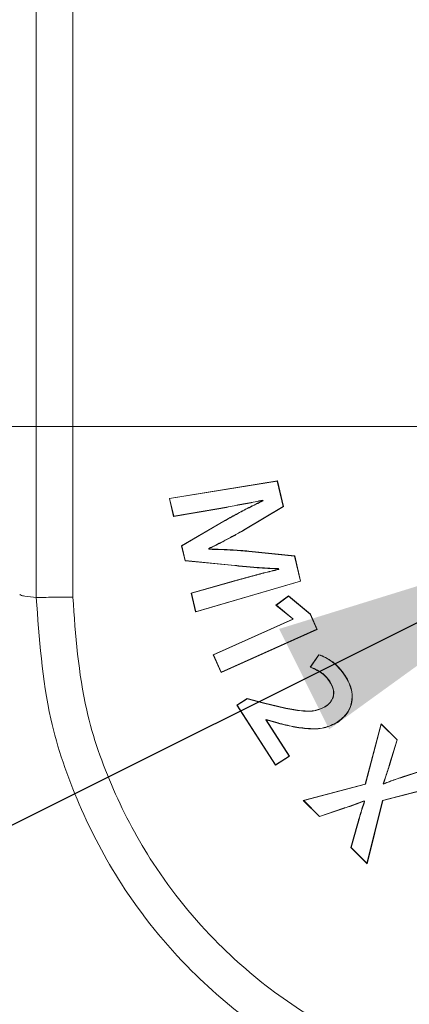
# Model space of a CAD drawing. Header units: millimetres. Extents: x 0 to 1118, y 0 to 864.
# Tile 478 of 512: x 789 to 793, y 539 to 548. Entities that reach past the tile are written whole.
import ezdxf

# ---------------------------------------------------------------- set-up
doc = ezdxf.new("R2010")
doc.units = ezdxf.units.MM
doc.styles.add('SLDTEXTSTYLE0', font='TXT', dxfattribs={"width": 0.605})
doc.dimstyles.new('SLDDIMSTYLE12', dxfattribs={"dimtxt": 3.175, "dimasz": 3.302, "dimexe": 0, "dimexo": 0.0625, "dimgap": 0.79375, "dimtad": 0, "dimtih": 1, "dimtoh": 1, "dimdec": 1, "dimlfac": 4, "dimrnd": 1e-09, "dimzin": 12, "dimdsep": 46, "dimtxsty": 'SLDTEXTSTYLE0', "dimsah": 1, "dimcen": 0, "dimadec": 0, "dimazin": 3, "dimtfac": 1, "dimtofl": 0, "dimtmove": 0, "dimatfit": 3, "dimfxl": 1, "dimfrac": 2, "dimtolj": 1, "dimtzin": 12, "dimarcsym": 0})
doc.dimstyles.new('SLDDIMSTYLE4', dxfattribs={"dimtxt": 3.175, "dimasz": 3.302, "dimexe": 0, "dimexo": 0.0625, "dimgap": 0.79375, "dimtad": 0, "dimtih": 1, "dimtoh": 1, "dimlfac": 4, "dimrnd": 1e-09, "dimzin": 4, "dimdsep": 46, "dimtxsty": 'SLDTEXTSTYLE0', "dimsah": 1, "dimcen": 0.09, "dimadec": 0, "dimazin": 1, "dimtfac": 1, "dimtofl": 0, "dimtmove": 0, "dimatfit": 3, "dimfxl": 1, "dimfrac": 2, "dimtolj": 1, "dimtzin": 12, "dimarcsym": 0})
doc.dimstyles.new('SLDDIMSTYLE5', dxfattribs={"dimtxt": 0.18, "dimasz": 3.302, "dimexe": 0, "dimexo": 0.0625, "dimgap": 0, "dimtad": 0, "dimtih": 1, "dimtoh": 1, "dimdec": 0, "dimrnd": 1e-09, "dimzin": 0, "dimdsep": 46, "dimtxsty": 'Standard', "dimsah": 1, "dimcen": 0.09, "dimadec": 0, "dimazin": 0, "dimtfac": 3.302, "dimtdec": 0, "dimtofl": 0, "dimtmove": 0, "dimatfit": 3, "dimfxl": 1, "dimfrac": 2, "dimtolj": 1, "dimtzin": 0, "dimarcsym": 0})
doc.dimstyles.new('SLDDIMSTYLE8', dxfattribs={"dimtxt": 3.175, "dimasz": 3.302, "dimexe": 0, "dimexo": 0.0625, "dimgap": 0.79375, "dimtad": 0, "dimtih": 1, "dimtoh": 1, "dimlfac": 4, "dimrnd": 1e-09, "dimzin": 12, "dimdsep": 46, "dimtxsty": 'SLDTEXTSTYLE0', "dimsah": 1, "dimcen": 0.09, "dimadec": 0, "dimazin": 3, "dimtfac": 1, "dimtofl": 0, "dimtmove": 0, "dimatfit": 3, "dimfxl": 1, "dimfrac": 2, "dimtolj": 1, "dimtzin": 12, "dimarcsym": 0})

# ---------------------------------------------------------------- blocks, each defined once
blk = doc.blocks.new('_D_29')
at = {"color": 7, "linetype": 'Continuous', "lineweight": 0}
for p, q in [((874.4348, 619.5339), (698.4372, 619.5339)), ((700.0372, 619.5339), (700.0372, 584.4703)), ((700.0372, 544.5339), (700.0372, 579.5976)), ((794.4348, 544.5339), (698.4372, 544.5339))]:
    blk.add_line(p, q, dxfattribs=at)
for points in [[(700.0372, 619.5339), (699.5292, 616.2319), (700.5452, 616.2319)], [(700.0372, 544.5339), (700.5452, 547.8359), (699.5292, 547.8359)]]:
    blk.add_solid(points, dxfattribs=at)
at = {"color": 7, "linetype": 'Continuous', "lineweight": 0, "insert": (698.4629, 583.6903), "char_height": 3.175, "attachment_point": 1, "style": 'SLDTEXTSTYLE0'}
blk.add_mtext('C', dxfattribs=at)
blk = doc.blocks.new('_D_35')
at = {"color": 7, "linetype": 'Continuous', "lineweight": 0}
for p, q in [((794.4348, 677.2839), (669.7228, 677.2839)), ((671.3228, 677.2839), (671.3228, 613.3453)), ((671.3228, 544.5339), (671.3228, 608.4726)), ((791.2873, 544.5339), (669.7228, 544.5339))]:
    blk.add_line(p, q, dxfattribs=at)
for points in [[(671.3228, 677.2839), (670.8148, 673.9819), (671.8308, 673.9819)], [(671.3228, 544.5339), (671.8308, 547.8359), (670.8148, 547.8359)]]:
    blk.add_solid(points, dxfattribs=at)
at = {"color": 7, "linetype": 'Continuous', "lineweight": 0, "insert": (664.653, 612.5653), "char_height": 3.175, "attachment_point": 1, "style": 'SLDTEXTSTYLE0'}
blk.add_mtext('531.00', dxfattribs=at)
blk = doc.blocks.new('_D_36')
at = {"color": 7, "linetype": 'Continuous', "lineweight": 0}
for p, q in [((795.1941, 542.034), (785.3054, 512.6295)), ((785.3054, 512.6295), (771.4627, 512.6295))]:
    blk.add_line(p, q, dxfattribs=at)
blk.add_solid([(795.1941, 542.034), (793.6601, 539.0662), (794.6231, 538.7423)], dxfattribs=at)
at = {"color": 7, "linetype": 'Continuous', "lineweight": 0, "char_height": 3.175, "attachment_point": 1, "style": 'SLDTEXTSTYLE0'}
for s, insert in [('%%c', (749.8776, 521.4809)), ('4X', (743.3292, 521.4898)), ('21.1', (754.5067, 521.4898)), ('2 SIDES', (744.7971, 516.6082)), ('SURFACES ALSO', (734.862, 511.7354)), ('ACT AS STACKING POINTS', (725.3899, 506.8627))]:
    blk.add_mtext(s, dxfattribs=dict(at, insert=insert))

msp = doc.modelspace()

# ---------------------------------------------------------------- linework, layer by layer
at = {"color": 9, "linetype": 'Continuous', "lineweight": 0}
for p, q in [((789.2634, 542.881), (789.2634, 549.2565)), ((789.6169, 549.254), (789.6169, 542.8835)), ((791.1777, 543.0386), (791.1771, 543.0407)), ((791.4603, 541.8589), (791.4608, 541.861))]:
    msp.add_line(p, q, dxfattribs=at)
at = {"color": 7, "linetype": 'Continuous', "lineweight": 15}
for p, q in [((791.5961, 544.0078), (790.5504, 543.8388)), ((791.5944, 544.0053), (790.553, 543.837)), ((791.5944, 544.0053), (791.5961, 544.0078)), ((791.6507, 543.7614), (791.5944, 544.0053)), ((791.6532, 543.7603), (791.5961, 544.0078)), ((790.5504, 543.8388), (790.5909, 543.6631)), ((790.553, 543.837), (790.5504, 543.8388)), ((790.553, 543.837), (790.5926, 543.6656)), ((791.2691, 543.5322), (791.6507, 543.7614)), ((791.2702, 543.5303), (791.6532, 543.7603)), ((791.4528, 543.8188), (791.4537, 543.8156)), ((791.4543, 543.8213), (791.4564, 543.8145)), ((791.6507, 543.7614), (791.6532, 543.7603)), ((790.5909, 543.6631), (791.0103, 543.7358)), ((790.5926, 543.6656), (790.5909, 543.6631)), ((790.5926, 543.6656), (791.0099, 543.7379)), ((791.0773, 543.6195), (790.6691, 543.3802)), ((791.0784, 543.6176), (790.6716, 543.3791)), ((790.6691, 543.3802), (790.7026, 543.2351)), ((790.6716, 543.3791), (790.6691, 543.3802)), ((790.6716, 543.3791), (790.7044, 543.2371)), ((790.9337, 543.3464), (790.932, 543.3542)), ((790.9337, 543.3464), (790.9355, 543.3486)), ((790.9355, 543.3486), (790.9345, 543.353)), ((791.7619, 543.2801), (791.3181, 543.3267)), ((791.7636, 543.2821), (791.3183, 543.3289)), ((791.7619, 543.2801), (791.7636, 543.2821)), ((791.8175, 543.0391), (791.7619, 543.2801)), ((791.8201, 543.0376), (791.7636, 543.2821)), ((790.7044, 543.2371), (790.7026, 543.2351)), ((790.7026, 543.2351), (791.1834, 543.1883)), ((790.7044, 543.2371), (791.1836, 543.1905)), ((791.6058, 543.1573), (791.6069, 543.1525)), ((791.6095, 543.1509), (791.6069, 543.1525)), ((791.6075, 543.1594), (791.6095, 543.1509)), ((791.1771, 543.0407), (790.7617, 542.9236)), ((791.1777, 543.0386), (790.7643, 542.9221)), ((790.804, 542.7402), (791.8201, 543.0376)), ((790.8056, 542.743), (791.8175, 543.0391)), ((791.8175, 543.0391), (791.8201, 543.0376)), ((790.7617, 542.9236), (790.804, 542.7402)), ((790.7643, 542.9221), (790.7617, 542.9236)), ((790.7643, 542.9221), (790.8056, 542.743)), ((791.7016, 542.8953), (791.582, 542.8057)), ((791.7016, 542.8925), (791.5855, 542.8056)), ((791.9144, 542.7191), (791.7016, 542.8953)), ((791.7016, 542.8925), (791.7016, 542.8953)), ((791.9126, 542.7177), (791.7016, 542.8925)), ((791.582, 542.8057), (791.744, 542.6738)), ((791.5855, 542.8056), (791.582, 542.8057)), ((791.5855, 542.8056), (791.7458, 542.6751)), ((790.8056, 542.743), (790.804, 542.7402)), ((791.9126, 542.7177), (791.9144, 542.7191)), ((791.9775, 542.5727), (791.9126, 542.7177)), ((791.9804, 542.5716), (791.9144, 542.7191)), ((791.7453, 542.6709), (790.9738, 542.3258)), ((791.7482, 542.6698), (790.9767, 542.3247)), ((791.7458, 542.6751), (791.744, 542.6738)), ((791.744, 542.6738), (791.7453, 542.6709)), ((791.7482, 542.6698), (791.7453, 542.6709)), ((791.7458, 542.6751), (791.7482, 542.6698)), ((791.05, 542.1555), (791.9804, 542.5716)), ((791.0511, 542.1584), (791.9775, 542.5727)), ((791.9775, 542.5727), (791.9804, 542.5716)), ((790.9738, 542.3258), (791.05, 542.1555)), ((790.9767, 542.3247), (790.9738, 542.3258)), ((790.9767, 542.3247), (791.0511, 542.1584)), ((791.9961, 542.3271), (791.9121, 542.2058)), ((791.997, 542.3245), (791.9155, 542.2069)), ((791.0511, 542.1584), (791.05, 542.1555)), ((791.3019, 541.9021), (791.2031, 541.8384)), ((791.2031, 541.8384), (791.5776, 541.2571)), ((791.2061, 541.8377), (791.2031, 541.8384)), ((791.3023, 541.8997), (791.2061, 541.8377)), ((791.2061, 541.8377), (791.5783, 541.2601)), ((791.4608, 541.861), (791.3019, 541.9021)), ((791.3023, 541.8997), (791.3019, 541.9021)), ((791.4603, 541.8589), (791.3023, 541.8997)), ((791.4823, 541.6963), (791.4876, 541.6998)), ((791.7091, 541.3444), (791.4823, 541.6963)), ((791.4823, 541.6963), (791.4853, 541.6957)), ((791.4853, 541.6957), (791.4879, 541.6974)), ((791.7121, 541.3438), (791.4853, 541.6957)), ((791.4876, 541.6998), (791.6015, 541.666)), ((791.4876, 541.6998), (791.4879, 541.6974)), ((791.4879, 541.6974), (791.6009, 541.6639)), ((792.5983, 541.6585), (792.445, 541.0756)), ((792.5995, 541.6543), (792.4468, 541.0738)), ((792.7555, 541.503), (792.5983, 541.6585)), ((792.5995, 541.6543), (792.5983, 541.6585)), ((792.753, 541.5024), (792.5995, 541.6543)), ((792.6813, 541.2683), (792.753, 541.5024)), ((792.6834, 541.2676), (792.7555, 541.503)), ((792.753, 541.5024), (792.7555, 541.503)), ((791.5776, 541.2571), (791.7121, 541.3438)), ((791.5783, 541.2601), (791.7091, 541.3444)), ((791.7091, 541.3444), (791.7121, 541.3438)), ((791.5783, 541.2601), (791.5776, 541.2571)), ((793.0408, 541.2206), (792.8072, 541.1451)), ((793.0402, 541.2181), (792.8079, 541.143)), ((792.445, 541.0756), (791.8459, 540.9161)), ((792.4468, 541.0738), (792.445, 541.0756)), ((792.623, 541.0752), (792.6188, 541.0792)), ((792.6235, 541.0777), (792.6213, 541.0798)), ((792.4468, 541.0738), (791.8502, 540.915)), ((792.6137, 540.9174), (793.1937, 541.0662)), ((792.6155, 540.9157), (793.198, 541.0651)), ((791.8459, 540.9161), (792.0031, 540.7605)), ((791.8502, 540.915), (791.8459, 540.9161)), ((791.8502, 540.915), (792.0037, 540.763)), ((792.4341, 540.913), (792.4336, 540.9105)), ((792.4336, 540.9105), (792.437, 540.907)), ((792.4341, 540.913), (792.4395, 540.9075)), ((792.4622, 540.3092), (792.6137, 540.9174)), ((792.4634, 540.305), (792.6155, 540.9157)), ((792.6137, 540.9174), (792.6155, 540.9157)), ((792.0031, 540.7605), (792.2256, 540.836)), ((792.0037, 540.763), (792.2249, 540.8381)), ((792.0037, 540.763), (792.0031, 540.7605)), ((792.3714, 540.6917), (792.3051, 540.4616)), ((792.3735, 540.6911), (792.3076, 540.4622)), ((792.3076, 540.4622), (792.3051, 540.4616)), ((792.3051, 540.4616), (792.4634, 540.305)), ((792.3076, 540.4622), (792.4622, 540.3092)), ((792.4622, 540.3092), (792.4634, 540.305))]:
    msp.add_line(p, q, dxfattribs=at)
at = {"color": 7, "linetype": 'Continuous', "lineweight": 15, "flags": 128}
for points in [[(791.4543, 543.8213), (791.4536, 543.82), (791.4528, 543.8188)], [(791.4564, 543.8145), (791.4551, 543.8151), (791.4537, 543.8156)], [(791.2691, 543.5322), (791.2696, 543.5313), (791.2702, 543.5303)], [(790.932, 543.3542), (790.9333, 543.3536), (790.9345, 543.353)], [(791.3181, 543.3267), (791.3182, 543.3278), (791.3183, 543.3289)], [(791.6075, 543.1594), (791.6066, 543.1584), (791.6058, 543.1573)], [(791.997, 542.3245), (791.9966, 542.3258), (791.9961, 542.3271)], [(791.9155, 542.2069), (791.9138, 542.2063), (791.9121, 542.2058)], [(792.103, 542.0696), (792.1021, 542.069), (792.1012, 542.0684)], [(792.0572, 541.8213), (792.0566, 541.8222), (792.056, 541.8231)], [(792.6188, 541.0792), (792.62, 541.0795), (792.6213, 541.0798)], [(792.623, 541.0752), (792.6232, 541.0764), (792.6235, 541.0777)], [(792.4395, 540.9075), (792.4383, 540.9072), (792.437, 540.907)]]:
    msp.add_lwpolyline(points, dxfattribs=at)
at = {"color": 7, "linetype": 'Continuous', "lineweight": 15}
msp.add_arc((792.1527, 542.2772), 0.1866, 302.27063, 302.94153, dxfattribs=at)
at = {"color": 9, "linetype": 'Continuous', "lineweight": 0}
for centre, radius, start, end in [((792.7634, 541.5317), 0.2759, 252.69941, 253.15266), ((791.9995, 540.7615), 0.238, 18.23391, 18.75961)]:
    msp.add_arc(centre, radius, start, end, dxfattribs=at)
at = {"color": 7, "linetype": 'Continuous', "lineweight": 15}
for points, knots in [([(791.0099, 543.7379), (791.0591, 543.7468), (791.1579, 543.7647), (791.306, 543.7925), (791.4049, 543.8117), (791.4543, 543.8213)], [0, 0, 0, 0, 0.331773, 0.66588, 1, 1, 1, 1]), ([(791.0103, 543.7358), (791.0595, 543.7447), (791.1579, 543.7625), (791.3055, 543.7902), (791.4037, 543.8092), (791.4528, 543.8188)], [0, 0, 0, 0, 0.333207, 0.666597, 1, 1, 1, 1]), ([(791.4537, 543.8156), (791.4086, 543.794), (791.3223, 543.7527), (791.1969, 543.6868), (791.1172, 543.642), (791.0773, 543.6195)], [0, 0, 0, 0, 0.353346, 0.676565, 1, 1, 1, 1]), ([(791.4564, 543.8145), (791.4113, 543.7929), (791.3246, 543.7514), (791.1988, 543.6854), (791.1185, 543.6402), (791.0784, 543.6176)], [0, 0, 0, 0, 0.351933, 0.675857, 1, 1, 1, 1]), ([(790.932, 543.3542), (790.9769, 543.3763), (791.0563, 543.4155), (791.1684, 543.4755), (791.2355, 543.5133), (791.2691, 543.5322)], [0, 0, 0, 0, 0.393554, 0.6967, 1, 1, 1, 1]), ([(790.9345, 543.353), (790.9794, 543.3751), (791.0585, 543.4142), (791.1701, 543.474), (791.2368, 543.5115), (791.2702, 543.5303)], [0, 0, 0, 0, 0.395139, 0.697503, 1, 1, 1, 1]), ([(791.3181, 543.3267), (791.2682, 543.3308), (791.1794, 543.3381), (791.0511, 543.3436), (790.9728, 543.3455), (790.9337, 543.3464)], [0, 0, 0, 0, 0.389725, 0.694799, 1, 1, 1, 1]), ([(791.3183, 543.3289), (791.2684, 543.333), (791.1798, 543.3402), (791.0521, 543.3457), (790.9743, 543.3476), (790.9355, 543.3486)], [0, 0, 0, 0, 0.391316, 0.695594, 1, 1, 1, 1]), ([(791.1834, 543.1883), (791.2331, 543.1832), (791.3282, 543.1734), (791.4691, 543.1631), (791.5602, 543.1592), (791.6058, 543.1573)], [0, 0, 0, 0, 0.354146, 0.676972, 1, 1, 1, 1]), ([(791.1836, 543.1905), (791.2333, 543.1854), (791.3287, 543.1755), (791.4701, 543.1652), (791.5617, 543.1613), (791.6075, 543.1594)], [0, 0, 0, 0, 0.352883, 0.676352, 1, 1, 1, 1]), ([(791.6069, 543.1525), (791.5581, 543.1413), (791.4617, 543.1189), (791.3188, 543.0801), (791.2243, 543.0538), (791.1771, 543.0407)], [0, 0, 0, 0, 0.337815, 0.668881, 1, 1, 1, 1]), ([(791.6095, 543.1509), (791.5607, 543.1396), (791.4639, 543.1172), (791.3204, 543.0783), (791.2253, 543.0518), (791.1777, 543.0386)], [0, 0, 0, 0, 0.33624, 0.668097, 1, 1, 1, 1]), ([(792.2541, 542.1206), (792.2345, 542.1477), (792.1823, 542.2197), (792.0908, 542.2903), (792.0176, 542.3187), (791.9961, 542.3271)], [0, 0, 0, 0, 0.2988229, 0.7938681, 1, 1, 1, 1]), ([(792.2523, 542.1195), (792.2327, 542.1464), (792.1808, 542.218), (792.0902, 542.288), (792.0179, 542.3163), (791.997, 542.3245)], [0, 0, 0, 0, 0.3000853, 0.7974521, 1, 1, 1, 1]), ([(791.9121, 542.2058), (791.9352, 542.1962), (791.9769, 542.1789), (792.0455, 542.1377), (792.0797, 542.0952), (792.1012, 542.0684)], [0, 0, 0, 0, 0.317156, 0.570505, 1, 1, 1, 1]), ([(791.9155, 542.2069), (791.9386, 542.1971), (791.9799, 542.1797), (792.0479, 542.1384), (792.0817, 542.0962), (792.103, 542.0696)], [0, 0, 0, 0, 0.319139, 0.570462, 1, 1, 1, 1]), ([(792.1012, 542.0684), (792.1142, 542.0446), (792.1347, 542.007), (792.1422, 541.9479), (792.1284, 541.8987), (792.0996, 541.8541), (792.0701, 541.8331), (792.056, 541.8231)], [0, 0, 0, 0, 0.285853, 0.451025, 0.617185, 0.818663, 1, 1, 1, 1]), ([(792.103, 542.0696), (792.1162, 542.0455), (792.1369, 542.0075), (792.1444, 541.9476), (792.1304, 541.8977), (792.1012, 541.8526), (792.0713, 541.8313), (792.0572, 541.8213)], [0, 0, 0, 0, 0.285233, 0.450997, 0.61772, 0.819429, 1, 1, 1, 1]), ([(792.1751, 541.673), (792.2093, 541.7002), (792.2738, 541.7517), (792.3197, 541.862), (792.3198, 541.9774), (792.2864, 542.061), (792.2589, 542.1081), (792.2523, 542.1195)], [0, 0, 0, 0, 0.254719, 0.479954, 0.677295, 0.922673, 1, 1, 1, 1]), ([(792.1763, 541.6711), (792.2108, 541.6986), (792.2757, 541.7504), (792.3219, 541.8616), (792.322, 541.9777), (792.2884, 542.0618), (792.2608, 542.1093), (792.2541, 542.1206)], [0, 0, 0, 0, 0.254991, 0.480257, 0.677647, 0.922773, 1, 1, 1, 1]), ([(792.0572, 541.8213), (792.0277, 541.8076), (791.956, 541.7743), (791.8227, 541.7809), (791.6544, 541.8095), (791.5324, 541.8406), (791.4603, 541.8589)], [0, 0, 0, 0, 0.1576085, 0.3836042, 0.6355913, 1, 1, 1, 1]), ([(792.056, 541.8231), (792.0268, 541.8096), (791.9555, 541.7765), (791.823, 541.7831), (791.655, 541.8116), (791.5331, 541.8426), (791.4608, 541.861)], [0, 0, 0, 0, 0.15683, 0.382214, 0.633717, 1, 1, 1, 1]), ([(791.6009, 541.6639), (791.6495, 541.6518), (791.7468, 541.6277), (791.8955, 541.6068), (792.0461, 541.6069), (792.1341, 541.6503), (792.1763, 541.6711)], [0, 0, 0, 0, 0.253924, 0.508113, 0.764042, 1, 1, 1, 1]), ([(791.6015, 541.666), (791.6014, 541.6658), (791.6013, 541.6654), (791.6011, 541.6646), (791.601, 541.6642), (791.6009, 541.6639)], [0, 0, 0, 0, 0.299984, 0.6, 1, 1, 1, 1]), ([(791.6015, 541.666), (791.6501, 541.6539), (791.7474, 541.6298), (791.8961, 541.6089), (792.0461, 541.6092), (792.1335, 541.6524), (792.1751, 541.673)], [0, 0, 0, 0, 0.254711, 0.509683, 0.766417, 1, 1, 1, 1]), ([(792.1751, 541.673), (792.1753, 541.6728), (792.1755, 541.6724), (792.1759, 541.6718), (792.1761, 541.6713), (792.1763, 541.6711)], [0, 0, 0, 0, 0.299985, 0.6, 1, 1, 1, 1]), ([(792.6188, 541.0792), (792.627, 541.1028), (792.6419, 541.146), (792.6628, 541.209), (792.6751, 541.2485), (792.6813, 541.2683)], [0, 0, 0, 0, 0.376621, 0.688285, 1, 1, 1, 1]), ([(792.6213, 541.0798), (792.6295, 541.1034), (792.6444, 541.1464), (792.6651, 541.209), (792.6773, 541.2481), (792.6834, 541.2676)], [0, 0, 0, 0, 0.379158, 0.689553, 1, 1, 1, 1]), ([(792.8079, 541.143), (792.7842, 541.1351), (792.7411, 541.1209), (792.6797, 541.0977), (792.6419, 541.0827), (792.623, 541.0752)], [0, 0, 0, 0, 0.380771, 0.690302, 1, 1, 1, 1]), ([(792.8072, 541.1451), (792.7835, 541.1372), (792.7407, 541.123), (792.6796, 541.1001), (792.6422, 541.0852), (792.6235, 541.0777)], [0, 0, 0, 0, 0.383173, 0.691504, 1, 1, 1, 1]), ([(792.2249, 540.8381), (792.2486, 540.8459), (792.2957, 540.8614), (792.3659, 540.8851), (792.4114, 540.9037), (792.4341, 540.913)], [0, 0, 0, 0, 0.3374165, 0.6684923, 1, 1, 1, 1]), ([(792.2256, 540.836), (792.2493, 540.8438), (792.2962, 540.8593), (792.366, 540.8829), (792.411, 540.9013), (792.4336, 540.9105)], [0, 0, 0, 0, 0.339436, 0.669498, 1, 1, 1, 1]), ([(792.437, 540.907), (792.4291, 540.8832), (792.4134, 540.8358), (792.392, 540.7639), (792.3783, 540.7158), (792.3714, 540.6917)], [0, 0, 0, 0, 0.3333275, 0.6666084, 1, 1, 1, 1]), ([(792.4395, 540.9075), (792.4316, 540.8838), (792.4158, 540.8361), (792.3942, 540.7639), (792.3804, 540.7154), (792.3735, 540.6911)], [0, 0, 0, 0, 0.331516, 0.665733, 1, 1, 1, 1])]:
    msp.add_open_spline(points, degree=3, knots=knots, dxfattribs=at)
at = {"color": 9, "linetype": 'Continuous', "lineweight": 0}
for points, knots in [([(791.0099, 543.7379), (791.01, 543.7377), (791.01, 543.7373), (791.0102, 543.7366), (791.0102, 543.7361), (791.0103, 543.7358)], [0, 0, 0, 0, 0.299986, 0.6, 1, 1, 1, 1]), ([(791.0784, 543.6176), (791.0783, 543.6178), (791.078, 543.6182), (791.0777, 543.6188), (791.0774, 543.6193), (791.0773, 543.6195)], [0, 0, 0, 0, 0.299985, 0.6, 1, 1, 1, 1]), ([(791.1836, 543.1905), (791.1836, 543.1903), (791.1835, 543.1899), (791.1835, 543.1891), (791.1834, 543.1886), (791.1834, 543.1883)], [0, 0, 0, 0, 0.299985, 0.6, 1, 1, 1, 1]), ([(789.1025, 542.909), (789.1051, 542.9075), (789.1204, 542.8986), (789.1747, 542.8887), (789.2258, 542.8843), (789.2633, 542.881)], [0, 0, 0, 0, 0.051233, 0.304535, 1, 1, 1, 1]), ([(789.2633, 542.881), (789.2878, 542.8812), (789.3367, 542.8816), (789.4245, 542.8822), (789.5187, 542.8828), (789.5842, 542.8833), (789.6169, 542.8835)], [0, 0, 0, 0, 0.250002, 0.500004, 0.750015, 1, 1, 1, 1]), ([(794.3819, 537.7624), (794.2143, 537.7682), (793.7539, 537.7842), (793.0105, 537.9312), (792.1839, 538.2372), (791.4231, 538.6837), (790.6961, 539.2943), (790.098, 540.0343), (789.6582, 540.8697), (789.3389, 541.7992), (789.291, 542.4856), (789.2633, 542.881)], [0, 0, 0, 0, 0.062708, 0.172185, 0.281662, 0.391037, 0.500408, 0.635266, 0.743843, 0.852419, 1, 1, 1, 1]), ([(789.6169, 542.8835), (789.6431, 542.5155), (789.6886, 541.877), (789.9913, 541.0142), (790.4048, 540.24), (790.9624, 539.5536), (791.637, 538.9846), (792.3421, 538.5658), (793.1087, 538.2764), (793.7998, 538.1365), (794.2281, 538.1215), (794.3844, 538.116)], [0, 0, 0, 0, 0.147653, 0.256205, 0.364777, 0.499589, 0.608943, 0.718292, 0.827742, 0.937176, 1, 1, 1, 1]), ([(792.8079, 541.143), (792.8079, 541.1432), (792.8077, 541.1436), (792.8075, 541.1443), (792.8073, 541.1448), (792.8072, 541.1451)], [0, 0, 0, 0, 0.299985, 0.6, 1, 1, 1, 1]), ([(792.3735, 540.6911), (792.3733, 540.6912), (792.3729, 540.6913), (792.3722, 540.6915), (792.3717, 540.6916), (792.3714, 540.6917)], [0, 0, 0, 0, 0.299985, 0.6, 1, 1, 1, 1])]:
    msp.add_open_spline(points, degree=3, knots=knots, dxfattribs=at)

# ---------------------------------------------------------------- dimensions: what is measured, and where the dimension line sits
at = {"color": 7, "linetype": 'Continuous', "lineweight": 0}
dim = msp.add_linear_dim(base=(671.3228, 544.5339), p1=(796.0348, 677.2839), p2=(792.8873, 544.5339), angle=90, dimstyle='SLDDIMSTYLE4', dxfattribs=at)
dim.commit()
dim.dimension.update_dxf_attribs({"geometry": '_D_35', "text_midpoint": (671.3228, 610.9089), "dimtype": 160})
dim = msp.add_linear_dim(base=(700.0372, 544.5339), p1=(876.0348, 619.5339), p2=(796.0348, 544.5339), angle=90, text='C', dimstyle='SLDDIMSTYLE8', dxfattribs=at)
dim.commit()
dim.dimension.update_dxf_attribs({"geometry": '_D_29', "text_midpoint": (700.0372, 582.0339), "dimtype": 160})
dim = msp.add_diameter_dim_2p(p1=(796.8756, 547.0338), p2=(795.1941, 542.034), text='4X <>\\P2 SIDES\\PSURFACES ALSO\\P ACT AS STACKING POINTS', dimstyle='SLDDIMSTYLE12', dxfattribs=at)
dim.commit()
dim.dimension.update_dxf_attribs({"geometry": '_D_36', "text_midpoint": (753.1623, 512.6295), "dimtype": 163})

# ---------------------------------------------------------------- leaders
msp.add_leader([(794.8083, 543.566), (774.3957, 533.3692), (768.0457, 533.3692)], dimstyle='SLDDIMSTYLE5', dxfattribs=at)

doc.saveas('drawing.dxf')
